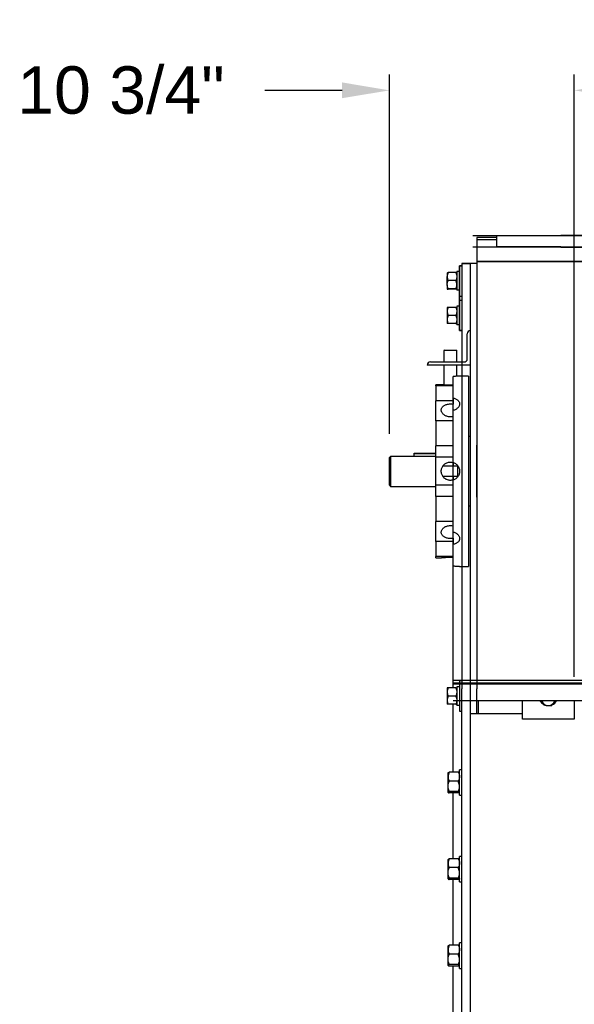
# Model space of a CAD drawing. Header units: inches. Extents: x 170 to 284, y 215 to 248.
# Tile 752 of 1056: x 226.07 to 227.16, y 223.77 to 225.72. Entities that reach past the tile are written whole.
import ezdxf

# ---------------------------------------------------------------- set-up
doc = ezdxf.new("R2010")
doc.units = ezdxf.units.IN
doc.header["$LTSCALE"] = 0.25
doc.header["$MEASUREMENT"] = 0
doc.layers.add('ANNOTATIONS', color=1, linetype='Continuous')
doc.layers.add('RH TOP OF HOOD', color=7, linetype='Continuous')
doc.styles.add('ARIAL', font='arial.ttf', dxfattribs={"height": 0.09375})
doc.dimstyles.new('STANDARD$0', dxfattribs={"dimtxt": 0.09375, "dimasz": 0.09375, "dimexe": 0.03125, "dimexo": 0.046875, "dimgap": 0.09, "dimtad": 0, "dimtih": 1, "dimtoh": 1, "dimdec": 4, "dimzin": 0, "dimdsep": 46, "dimtxsty": 'ARIAL', "dimcen": 0.09, "dimadec": 0, "dimazin": 0, "dimtfac": 1, "dimtdec": 4, "dimtofl": 0, "dimtmove": 0, "dimatfit": 1, "dimfxl": 1, "dimtolj": 1, "dimtzin": 0, "dimarcsym": 0})

# ---------------------------------------------------------------- blocks, each defined once
blk = doc.blocks.new('*D108')
at = {"layer": 'ANNOTATIONS', "color": 0, "lineweight": -2, "transparency": 16777216}
for p, q in [((226.7977, 224.8978), (226.7977, 225.6089)), ((227.1636, 224.417), (227.1636, 225.6089)), ((226.7039, 225.5776), (226.5514, 225.5776)), ((227.2574, 225.5776), (227.3511, 225.5776))]:
    blk.add_line(p, q, dxfattribs=at)
at = {"layer": 'ANNOTATIONS', "color": 0, "transparency": 16777216}
for points in [[(226.7039, 225.5933), (226.7039, 225.562), (226.7977, 225.5776)], [(227.2574, 225.5933), (227.2574, 225.562), (227.1636, 225.5776)]]:
    blk.add_solid(points, dxfattribs=at)
at = {"layer": 'defpoints', "color": 0, "transparency": 16777216}
for p in [(227.1636, 225.5776), (226.7977, 224.8509), (227.1636, 224.3702)]:
    blk.add_point(p, dxfattribs=at)
at = {"layer": 'ANNOTATIONS', "color": 0, "transparency": 16777216, "insert": (226.2663, 225.5776), "char_height": 0.09375, "attachment_point": 5, "style": 'ARIAL'}
blk.add_mtext('\\A1;10 3/4"', dxfattribs=at)

msp = doc.modelspace()

# ---------------------------------------------------------------- linework, layer by layer
at = {"layer": 'RH TOP OF HOOD'}
for p, q in [((226.96265, 225.29065), (227.13676, 225.29065)), ((226.96265, 225.2901), (227.13676, 225.2901)), ((227.00953, 225.29065), (227.00953, 225.26714)), ((229.07277, 225.29065), (227.13676, 225.29065)), ((227.13676, 225.2901), (229.07277, 225.2901)), ((227.00953, 225.28611), (226.97101, 225.28611)), ((226.97101, 225.28611), (226.97101, 224.39343)), ((227.00953, 225.28183), (226.97101, 225.28183)), ((226.96265, 225.26771), (227.00953, 225.26771)), ((227.00953, 225.26714), (226.96265, 225.26714)), ((227.13676, 225.26771), (227.00953, 225.26771)), ((227.13676, 225.26714), (227.00953, 225.26714)), ((227.13676, 225.26771), (229.07277, 225.26771)), ((227.13676, 225.26714), (229.07277, 225.26714)), ((226.94105, 225.23047), (226.93646, 225.23047)), ((226.93646, 225.23047), (226.93646, 225.17055)), ((226.94105, 225.23047), (226.93646, 225.23047)), ((226.93646, 225.23047), (226.93646, 225.10206)), ((226.93646, 225.10206), (226.93646, 225.23047)), ((226.93646, 225.23047), (226.94105, 225.23047)), ((226.94105, 225.23475), (226.95817, 225.23475)), ((226.97101, 225.23475), (226.94105, 225.23475)), ((226.94105, 225.23475), (226.94105, 225.23047)), ((226.94105, 225.23475), (226.94105, 224.40243)), ((226.94105, 225.23047), (226.94105, 225.10206)), ((226.95817, 224.39343), (226.95817, 225.23475)), ((227.13676, 225.23903), (226.97101, 225.23903)), ((227.13676, 225.23798), (226.97101, 225.23798)), ((231.22278, 225.23903), (227.13676, 225.23903)), ((231.22278, 225.23798), (227.13676, 225.23798)), ((226.91197, 225.21656), (226.91197, 225.20895)), ((226.92898, 225.21684), (226.91411, 225.21684)), ((226.93646, 225.21898), (226.93112, 225.21898)), ((226.93112, 225.21898), (226.93112, 225.18209)), ((226.91197, 225.1929), (226.91197, 225.20895)), ((226.91197, 225.1929), (226.91197, 225.18446)), ((226.92898, 225.20106), (226.91411, 225.20106)), ((226.92898, 225.18473), (226.91411, 225.18473)), ((226.92898, 225.18418), (226.91411, 225.18418)), ((226.93646, 225.18209), (226.93112, 225.18209)), ((226.93646, 225.17055), (226.94105, 225.17055)), ((226.94105, 225.16199), (226.93646, 225.16199)), ((226.93646, 225.16199), (226.93646, 225.10206)), ((226.91197, 225.14808), (226.91197, 225.14005)), ((226.91197, 225.14005), (226.91197, 225.124)), ((226.92898, 225.14808), (226.91411, 225.14808)), ((226.92898, 225.13203), (226.91411, 225.13203)), ((226.93646, 225.1505), (226.93112, 225.1505)), ((226.93112, 225.1505), (226.93112, 225.11361)), ((226.91197, 225.124), (226.91197, 225.11597)), ((226.92898, 225.11597), (226.91411, 225.11597)), ((226.93646, 225.11361), (226.93112, 225.11361)), ((226.93646, 225.10206), (226.94105, 225.10206)), ((226.93646, 225.10206), (226.94105, 225.10206)), ((226.94105, 225.10206), (226.93646, 225.10206)), ((226.94105, 225.10206), (226.94105, 225.04)), ((226.95175, 225.04642), (226.95175, 225.09564)), ((226.90668, 225.06354), (226.90561, 225.06247)), ((226.90561, 225.06247), (226.90561, 225.04)), ((226.93055, 225.06247), (226.90561, 225.06247)), ((226.90668, 225.06354), (226.92954, 225.06354)), ((226.92954, 225.06354), (226.93022, 225.06354)), ((226.93129, 225.06247), (226.93022, 225.06354)), ((226.93129, 225.06247), (226.93055, 225.06247)), ((226.93129, 225.04), (226.93129, 225.06247)), ((226.87898, 225.04), (226.94533, 225.04)), ((226.94105, 225.04), (226.94105, 224.39343)), ((226.95817, 225.03358), (226.87256, 225.03358)), ((226.90561, 225.03358), (226.90561, 224.99458)), ((226.93129, 225.01175), (226.93129, 225.03358)), ((226.90034, 224.99506), (226.88968, 224.99506)), ((226.88968, 224.99277), (226.88968, 224.99506)), ((226.92392, 224.96869), (226.92392, 225.01138)), ((226.92392, 224.39478), (226.92392, 225.01138)), ((226.95406, 225.01218), (226.93653, 225.01218)), ((226.95406, 225.01218), (226.95406, 224.63553)), ((226.92392, 224.99277), (226.88968, 224.99277)), ((226.88968, 224.99277), (226.88968, 224.96303)), ((226.92392, 224.96303), (226.88968, 224.96303)), ((226.88968, 224.92356), (226.88968, 224.96303)), ((226.92392, 224.96869), (226.92392, 224.95653)), ((226.92392, 224.84115), (226.92392, 224.94422)), ((226.92392, 224.92356), (226.88968, 224.92356)), ((226.88968, 224.92356), (226.88968, 224.87402)), ((226.95817, 224.89234), (226.95406, 224.89234)), ((226.84688, 224.85954), (226.88968, 224.85954)), ((226.84688, 224.85793), (226.84688, 224.85954)), ((226.92392, 224.87402), (226.88968, 224.87402)), ((226.88968, 224.85177), (226.88968, 224.87402)), ((226.97101, 224.77221), (226.97101, 224.87549)), ((226.79766, 224.85092), (226.7998, 224.85312)), ((226.79766, 224.79603), (226.79766, 224.85092)), ((226.7998, 224.85312), (226.7998, 224.79389)), ((226.88968, 224.85312), (226.7998, 224.85312)), ((226.88968, 224.85793), (226.84688, 224.85793)), ((226.84688, 224.85312), (226.84688, 224.85793)), ((226.92392, 224.85177), (226.88968, 224.85177)), ((226.88968, 224.79594), (226.88968, 224.85177)), ((226.92392, 224.84115), (226.92392, 224.83361)), ((226.92392, 224.83361), (226.90322, 224.83361)), ((226.93248, 224.83361), (226.92392, 224.83361)), ((226.93248, 224.83361), (226.93248, 224.8141)), ((226.90322, 224.8141), (226.92392, 224.8141)), ((226.92392, 224.8141), (226.93248, 224.8141)), ((226.92392, 224.8141), (226.92392, 224.80655)), ((226.92392, 224.70348), (226.92392, 224.80655)), ((226.79766, 224.79603), (226.7998, 224.79389)), ((226.7998, 224.79389), (226.88968, 224.79389)), ((226.92392, 224.79594), (226.88968, 224.79594)), ((226.88968, 224.77369), (226.88968, 224.79594)), ((226.92392, 224.77369), (226.88968, 224.77369)), ((226.88968, 224.77369), (226.88968, 224.72415)), ((226.95406, 224.75537), (226.95817, 224.75537)), ((226.92392, 224.72415), (226.88968, 224.72415)), ((226.88968, 224.68467), (226.88968, 224.72415)), ((226.92392, 224.68467), (226.88968, 224.68467)), ((226.88968, 224.68467), (226.88968, 224.65494)), ((226.92392, 224.69118), (226.92392, 224.67902)), ((226.92392, 224.63632), (226.92392, 224.67902)), ((226.92392, 224.65494), (226.88968, 224.65494)), ((226.88968, 224.65265), (226.88968, 224.65494)), ((226.88968, 224.65265), (226.90035, 224.65265)), ((226.93659, 224.63553), (226.95406, 224.63553)), ((226.91197, 224.39478), (226.91197, 224.38675)), ((226.92898, 224.39478), (226.91411, 224.39478)), ((226.92392, 224.39478), (226.92392, 224.40615)), ((231.43542, 224.40973), (226.92413, 224.40973)), ((231.43542, 224.40453), (226.92413, 224.40453)), ((231.43542, 224.40243), (226.92413, 224.40243)), ((226.93646, 224.39719), (226.93112, 224.39719)), ((226.93112, 224.39719), (226.93112, 224.3603)), ((226.94105, 224.40868), (226.93646, 224.40868)), ((226.93646, 224.40868), (226.93646, 224.34876)), ((226.94105, 220.1328), (226.94105, 224.39328)), ((226.95817, 224.34448), (226.95817, 224.39343)), ((226.97101, 224.34448), (226.97101, 224.39343)), ((226.91197, 224.38675), (226.91197, 224.37069)), ((226.92898, 224.37872), (226.91411, 224.37872)), ((226.91197, 224.37069), (226.91197, 224.36266)), ((226.92898, 224.36266), (226.91411, 224.36266)), ((226.92392, 224.22806), (226.92392, 224.36266)), ((226.92413, 224.37016), (231.43542, 224.37016)), ((226.93646, 224.3603), (226.93112, 224.3603)), ((226.97315, 224.37016), (226.97315, 224.34448)), ((227.06089, 224.33325), (227.06089, 224.37016)), ((227.09921, 224.37016), (227.10044, 224.36735)), ((227.16361, 224.37016), (227.16361, 224.33325)), ((226.93646, 224.34876), (226.94105, 224.34876)), ((226.95817, 224.34448), (226.97101, 224.34448)), ((226.95817, 220.1328), (226.95817, 224.34448)), ((226.97101, 224.34448), (226.97315, 224.34448)), ((226.97315, 224.34448), (227.06089, 224.34448)), ((227.16361, 224.33325), (227.06089, 224.33325)), ((226.91388, 224.22699), (226.91369, 224.22677)), ((226.91369, 224.21923), (226.91369, 224.22677)), ((226.91369, 224.20013), (226.91369, 224.21923)), ((226.93389, 224.22806), (226.91625, 224.22806)), ((226.93646, 224.22677), (226.93626, 224.22699)), ((226.94105, 224.23266), (226.93646, 224.23266)), ((226.93646, 224.18236), (226.93646, 224.23266)), ((226.91369, 224.18841), (226.91369, 224.20013)), ((226.93389, 224.21041), (226.91625, 224.21041)), ((226.91369, 224.18825), (226.91369, 224.18841)), ((226.91369, 224.18825), (226.91388, 224.18803)), ((226.93389, 224.18986), (226.91625, 224.18986)), ((226.93389, 224.18697), (226.91625, 224.18697)), ((226.92392, 224.05685), (226.92392, 224.18697)), ((226.93626, 224.18803), (226.93646, 224.18825)), ((226.93646, 224.18236), (226.94105, 224.18236)), ((226.94105, 224.06146), (226.93646, 224.06146)), ((226.93646, 224.01116), (226.93646, 224.06146)), ((226.91388, 224.05579), (226.91369, 224.05557)), ((226.91369, 224.04802), (226.91369, 224.05557)), ((226.91369, 224.02893), (226.91369, 224.04802)), ((226.93389, 224.05685), (226.91625, 224.05685)), ((226.93646, 224.05557), (226.93626, 224.05579)), ((226.91369, 224.01721), (226.91369, 224.02893)), ((226.93389, 224.0392), (226.91625, 224.0392)), ((226.91369, 224.01704), (226.91369, 224.01721)), ((226.91369, 224.01704), (226.91388, 224.01682)), ((226.93389, 224.01866), (226.91625, 224.01866)), ((226.93389, 224.01576), (226.91625, 224.01576)), ((226.92392, 223.88564), (226.92392, 224.01576)), ((226.93626, 224.01682), (226.93646, 224.01704)), ((226.93646, 224.01116), (226.94105, 224.01116)), ((226.91388, 223.88458), (226.91369, 223.88436)), ((226.91369, 223.87682), (226.91369, 223.88436)), ((226.93389, 223.88564), (226.91625, 223.88564)), ((226.93646, 223.88436), (226.93626, 223.88458)), ((226.94105, 223.89025), (226.93646, 223.89025)), ((226.93646, 223.83995), (226.93646, 223.89025)), ((226.91369, 223.85772), (226.91369, 223.87682)), ((226.93389, 223.86799), (226.91625, 223.86799)), ((226.91369, 223.846), (226.91369, 223.85772)), ((226.91369, 223.84584), (226.91369, 223.846)), ((226.91369, 223.84584), (226.91388, 223.84562)), ((226.93389, 223.84745), (226.91625, 223.84745)), ((226.93626, 223.84562), (226.93646, 223.84584)), ((226.93389, 223.84455), (226.91625, 223.84455)), ((226.92392, 223.71444), (226.92392, 223.84455)), ((226.93646, 223.83995), (226.94105, 223.83995))]:
    msp.add_line(p, q, dxfattribs=at)
at = {"layer": 'RH TOP OF HOOD', "flags": 128}
msp.add_lwpolyline([(227.10044, 224.36735), (227.09988, 224.36882), (227.09957, 224.37016)], dxfattribs=at)
at = {"layer": 'RH TOP OF HOOD'}
for centre, radius, start, end in [((226.95817, 225.09564), 0.00642, 90, 180), ((226.87898, 225.03358), 0.00642, 90, 180), ((226.94533, 225.04642), 0.00642, 270, 0), ((227.11125, 224.37746), 0.01737, 204.84695, 240.9337), ((227.11193, 224.37289), 0.01276, 205.76435, 264.47167), ((227.11225, 224.37932), 0.0195, 252.34343, 274.10523), ((227.11232, 224.37339), 0.0133, 263.01119, 320.06981), ((227.11306, 224.37761), 0.01761, 291.49998, 334.96401), ((227.11364, 224.37211), 0.01146, 320.72856, 350.18414)]:
    msp.add_arc(centre, radius, start, end, dxfattribs=at)
for points, knots in [([(226.91411, 225.21684), (226.91355, 225.21561), (226.91241, 225.21311), (226.91198, 225.21039), (226.91197, 225.20899), (226.91197, 225.20895)], [0, 0, 0, 0, 0.4845461, 0.9867483, 1, 1, 1, 1]), ([(226.91197, 225.21656), (226.91206, 225.2166), (226.91222, 225.21668), (226.91318, 225.21677), (226.91391, 225.21682), (226.91411, 225.21684)], [0, 0, 0, 0, 0.4066349, 0.8279722, 1, 1, 1, 1]), ([(226.92898, 225.21684), (226.92954, 225.21561), (226.93068, 225.21311), (226.93111, 225.21039), (226.93112, 225.20899), (226.93112, 225.20895)], [0, 0, 0, 0, 0.4845461, 0.9867483, 1, 1, 1, 1]), ([(226.93112, 225.21656), (226.93103, 225.2166), (226.93087, 225.21668), (226.92991, 225.21677), (226.92918, 225.21682), (226.92898, 225.21684)], [0, 0, 0, 0, 0.4066349, 0.8279722, 1, 1, 1, 1]), ([(226.91197, 225.20895), (226.91206, 225.20785), (226.91222, 225.2056), (226.91318, 225.20298), (226.91391, 225.2015), (226.91411, 225.20106)], [0, 0, 0, 0, 0.4066349, 0.8279722, 1, 1, 1, 1]), ([(226.91197, 225.1929), (226.91198, 225.19309), (226.91199, 225.19431), (226.91234, 225.1966), (226.9132, 225.19912), (226.91389, 225.20058), (226.91411, 225.20106)], [0, 0, 0, 0, 0.06692138, 0.43583683, 0.81526676, 1, 1, 1, 1]), ([(226.91411, 225.18473), (226.9138, 225.18543), (226.91304, 225.18706), (226.91218, 225.18979), (226.91204, 225.19185), (226.91197, 225.1929)], [0, 0, 0, 0, 0.26544469, 0.62807321, 1, 1, 1, 1]), ([(226.93112, 225.20895), (226.93103, 225.20785), (226.93087, 225.2056), (226.92991, 225.20298), (226.92918, 225.2015), (226.92898, 225.20106)], [0, 0, 0, 0, 0.4066349, 0.8279722, 1, 1, 1, 1]), ([(226.93112, 225.1929), (226.93111, 225.19309), (226.9311, 225.19431), (226.93075, 225.1966), (226.92989, 225.19912), (226.9292, 225.20058), (226.92898, 225.20106)], [0, 0, 0, 0, 0.06692138, 0.43583683, 0.81526676, 1, 1, 1, 1]), ([(226.92898, 225.18473), (226.92929, 225.18543), (226.93005, 225.18706), (226.93091, 225.18979), (226.93105, 225.19185), (226.93112, 225.1929)], [0, 0, 0, 0, 0.2654447, 0.6280732, 1, 1, 1, 1]), ([(226.91411, 225.18473), (226.91355, 225.18469), (226.91241, 225.1846), (226.91198, 225.18451), (226.91197, 225.18446), (226.91197, 225.18446)], [0, 0, 0, 0, 0.48454611, 0.98674827, 1, 1, 1, 1]), ([(226.91197, 225.18446), (226.91206, 225.18442), (226.91222, 225.18434), (226.91318, 225.18424), (226.91391, 225.18419), (226.91411, 225.18418)], [0, 0, 0, 0, 0.4066349, 0.8279722, 1, 1, 1, 1]), ([(226.92898, 225.18473), (226.92954, 225.18469), (226.93068, 225.1846), (226.93111, 225.18451), (226.93112, 225.18446), (226.93112, 225.18446)], [0, 0, 0, 0, 0.4845461, 0.9867483, 1, 1, 1, 1]), ([(226.93112, 225.18446), (226.93103, 225.18442), (226.93087, 225.18434), (226.92991, 225.18424), (226.92918, 225.18419), (226.92898, 225.18418)], [0, 0, 0, 0, 0.4066349, 0.82797221, 1, 1, 1, 1]), ([(226.91411, 225.14808), (226.91355, 225.14684), (226.91241, 225.14429), (226.91198, 225.14151), (226.91197, 225.14009), (226.91197, 225.14005)], [0, 0, 0, 0, 0.4845461, 0.9867483, 1, 1, 1, 1]), ([(226.91411, 225.14808), (226.9138, 225.14808), (226.91304, 225.14808), (226.91218, 225.14808), (226.91204, 225.14808), (226.91197, 225.14808)], [0, 0, 0, 0, 0.2654447, 0.6280732, 1, 1, 1, 1]), ([(226.91197, 225.14005), (226.91206, 225.13893), (226.91222, 225.13664), (226.91318, 225.13398), (226.91391, 225.13246), (226.91411, 225.13203)], [0, 0, 0, 0, 0.4066349, 0.8279722, 1, 1, 1, 1]), ([(226.91411, 225.13203), (226.91355, 225.13078), (226.91241, 225.12823), (226.91198, 225.12546), (226.91197, 225.12403), (226.91197, 225.124)], [0, 0, 0, 0, 0.4845461, 0.9867483, 1, 1, 1, 1]), ([(226.92898, 225.14808), (226.92954, 225.14684), (226.93068, 225.14429), (226.93111, 225.14151), (226.93112, 225.14009), (226.93112, 225.14005)], [0, 0, 0, 0, 0.48454611, 0.98674827, 1, 1, 1, 1]), ([(226.92898, 225.14808), (226.92929, 225.14808), (226.93005, 225.14808), (226.93091, 225.14808), (226.93105, 225.14808), (226.93112, 225.14808)], [0, 0, 0, 0, 0.2654447, 0.6280732, 1, 1, 1, 1]), ([(226.93112, 225.14005), (226.93103, 225.13893), (226.93087, 225.13664), (226.92991, 225.13398), (226.92918, 225.13246), (226.92898, 225.13203)], [0, 0, 0, 0, 0.4066349, 0.8279722, 1, 1, 1, 1]), ([(226.92898, 225.13203), (226.92954, 225.13078), (226.93068, 225.12823), (226.93111, 225.12546), (226.93112, 225.12403), (226.93112, 225.124)], [0, 0, 0, 0, 0.4845461, 0.9867483, 1, 1, 1, 1]), ([(226.91197, 225.124), (226.91206, 225.12287), (226.91222, 225.12058), (226.91318, 225.11792), (226.91391, 225.11641), (226.91411, 225.11597)], [0, 0, 0, 0, 0.4066349, 0.8279722, 1, 1, 1, 1]), ([(226.91411, 225.11597), (226.9138, 225.11597), (226.91304, 225.11597), (226.91218, 225.11597), (226.91204, 225.11597), (226.91197, 225.11597)], [0, 0, 0, 0, 0.2654447, 0.6280732, 1, 1, 1, 1]), ([(226.93112, 225.124), (226.93103, 225.12287), (226.93087, 225.12058), (226.92991, 225.11792), (226.92918, 225.11641), (226.92898, 225.11597)], [0, 0, 0, 0, 0.4066349, 0.8279722, 1, 1, 1, 1]), ([(226.92898, 225.11597), (226.92929, 225.11597), (226.93005, 225.11597), (226.93091, 225.11597), (226.93105, 225.11597), (226.93112, 225.11597)], [0, 0, 0, 0, 0.2654447, 0.6280732, 1, 1, 1, 1]), ([(226.92392, 224.99418), (226.92296, 224.99416), (226.92099, 224.9941), (226.91794, 224.99409), (226.91489, 224.99412), (226.91197, 224.99421), (226.9092, 224.99434), (226.90671, 224.99449), (226.90453, 224.99466), (226.90276, 224.99481), (226.90141, 224.99494), (226.9006, 224.99503), (226.90024, 224.99507), (226.90032, 224.99506), (226.90034, 224.99506)], [0, 0, 0, 0, 0.0880761, 0.1787049, 0.266782, 0.3574119, 0.4455445, 0.5362084, 0.6247752, 0.7159002, 0.804616, 0.8959248, 0.9842732, 1, 1, 1, 1]), ([(226.93653, 225.01217), (226.93654, 225.01218), (226.93658, 225.01218), (226.93608, 225.01213), (226.9351, 225.01204), (226.93361, 225.01191), (226.93171, 225.01177), (226.92941, 225.01162), (226.92682, 225.01148), (226.92489, 225.01142), (226.92392, 225.01138)], [0, 0, 0, 0, 0.0676192, 0.1985122, 0.3331933, 0.4642568, 0.5990907, 0.7306842, 0.8660879, 1, 1, 1, 1]), ([(226.92392, 224.93206), (226.92277, 224.93183), (226.92065, 224.93141), (226.91741, 224.93136), (226.9144, 224.93169), (226.91147, 224.93242), (226.90877, 224.9335), (226.90631, 224.93491), (226.90421, 224.9366), (226.90249, 224.93852), (226.90124, 224.94058), (226.90047, 224.94275), (226.90021, 224.94492), (226.90047, 224.94707), (226.90123, 224.9491), (226.90249, 224.95099), (226.90418, 224.95268), (226.90629, 224.95414), (226.90873, 224.95533), (226.91147, 224.95624), (226.91471, 224.95689), (226.91897, 224.95723), (226.92211, 224.95679), (226.92392, 224.95653)], [0, 0, 0, 0, 0.05215525, 0.0962877, 0.14170637, 0.18574187, 0.23104519, 0.27525069, 0.32072774, 0.36510554, 0.4107749, 0.45505917, 0.50064017, 0.5447124, 0.59006365, 0.6341344, 0.67947137, 0.7237524, 0.76931119, 0.81368989, 0.85936485, 0.91856701, 1, 1, 1, 1]), ([(226.92392, 224.96869), (226.9241, 224.96866), (226.92523, 224.96842), (226.92726, 224.96783), (226.92981, 224.96673), (226.93203, 224.96534), (226.93389, 224.96371), (226.93529, 224.96186), (226.93623, 224.95985), (226.93665, 224.95773), (226.93656, 224.95556), (226.93596, 224.95339), (226.93487, 224.9513), (226.93331, 224.94935), (226.93133, 224.94759), (226.92898, 224.94609), (226.92649, 224.94494), (226.92473, 224.94445), (226.92392, 224.94422)], [0, 0, 0, 0, 0.0117872, 0.0782763, 0.1447668, 0.2114516, 0.2781362, 0.3449519, 0.4117662, 0.4783709, 0.5449752, 0.6113578, 0.6777416, 0.7442343, 0.8107279, 0.8774926, 0.9442564, 1, 1, 1, 1]), ([(226.92392, 224.80655), (226.92277, 224.80626), (226.92064, 224.80571), (226.9174, 224.80566), (226.91437, 224.80608), (226.91146, 224.80702), (226.90874, 224.80842), (226.9063, 224.81026), (226.90419, 224.81248), (226.90249, 224.81504), (226.90123, 224.81785), (226.90047, 224.82083), (226.90021, 224.82388), (226.90048, 224.82694), (226.90124, 224.8299), (226.9025, 224.83268), (226.90419, 224.83523), (226.9063, 224.83745), (226.90875, 224.8393), (226.91149, 224.84071), (226.91473, 224.84173), (226.91897, 224.84226), (226.92211, 224.84156), (226.92392, 224.84115)], [0, 0, 0, 0, 0.05215734, 0.09693228, 0.14170748, 0.18637592, 0.2310455, 0.27588629, 0.32072733, 0.365751, 0.41077362, 0.45570611, 0.50063788, 0.54534881, 0.59006044, 0.63476342, 0.67946741, 0.72438707, 0.76930649, 0.81433344, 0.85935922, 0.91856375, 1, 1, 1, 1]), ([(226.92392, 224.84115), (226.9241, 224.8411), (226.92523, 224.84073), (226.92726, 224.83981), (226.92981, 224.83812), (226.93203, 224.83601), (226.93389, 224.83356), (226.93529, 224.83082), (226.93623, 224.82789), (226.93665, 224.82485), (226.93656, 224.82179), (226.93596, 224.81879), (226.93487, 224.81593), (226.93331, 224.8133), (226.93133, 224.81095), (226.92898, 224.80898), (226.92649, 224.80748), (226.92473, 224.80684), (226.92392, 224.80655)], [0, 0, 0, 0, 0.0117872, 0.0782763, 0.1447668, 0.2114516, 0.2781362, 0.3449519, 0.4117662, 0.4783709, 0.5449752, 0.6113578, 0.6777416, 0.7442343, 0.8107279, 0.8774926, 0.9442564, 1, 1, 1, 1]), ([(226.92392, 224.69118), (226.92277, 224.69099), (226.92065, 224.69065), (226.91741, 224.69061), (226.9144, 224.69087), (226.91147, 224.69147), (226.90877, 224.69236), (226.90631, 224.69355), (226.90421, 224.695), (226.90249, 224.69671), (226.90124, 224.6986), (226.90047, 224.70065), (226.90021, 224.70279), (226.90047, 224.70498), (226.90123, 224.70711), (226.90249, 224.70918), (226.90418, 224.71108), (226.90629, 224.71278), (226.90873, 224.71419), (226.91147, 224.71529), (226.91471, 224.71609), (226.91897, 224.71651), (226.92211, 224.71596), (226.92392, 224.71565)], [0, 0, 0, 0, 0.0521552, 0.0962877, 0.1417064, 0.1857419, 0.2310452, 0.2752507, 0.3207277, 0.3651055, 0.4107749, 0.4550592, 0.5006402, 0.5447124, 0.5900637, 0.6341344, 0.6794714, 0.7237524, 0.7693112, 0.8136899, 0.8593649, 0.918567, 1, 1, 1, 1]), ([(226.92392, 224.70348), (226.9241, 224.70344), (226.92523, 224.70315), (226.92726, 224.70245), (226.92981, 224.70115), (226.93203, 224.69955), (226.93389, 224.69772), (226.93529, 224.6957), (226.93623, 224.69357), (226.93665, 224.69139), (226.93656, 224.68923), (226.93596, 224.68715), (226.93487, 224.68519), (226.93331, 224.68343), (226.93133, 224.68187), (226.92898, 224.68059), (226.92649, 224.67961), (226.92473, 224.6792), (226.92392, 224.67902)], [0, 0, 0, 0, 0.0117872, 0.0782763, 0.1447668, 0.2114516, 0.2781362, 0.3449519, 0.4117662, 0.4783709, 0.5449752, 0.6113578, 0.6777416, 0.7442343, 0.8107279, 0.8774926, 0.9442564, 1, 1, 1, 1]), ([(226.90035, 224.65265), (226.90034, 224.65265), (226.90028, 224.65265), (226.90069, 224.65269), (226.90159, 224.65278), (226.903, 224.65292), (226.90484, 224.65307), (226.90705, 224.65324), (226.90962, 224.65339), (226.91241, 224.65351), (226.9154, 224.65359), (226.91929, 224.65363), (226.92212, 224.65357), (226.92392, 224.65352)], [0, 0, 0, 0, 0.0293279, 0.1201766, 0.2082622, 0.2988843, 0.3873045, 0.4782681, 0.5670329, 0.6583808, 0.7469613, 0.8381359, 1, 1, 1, 1]), ([(226.92392, 224.63632), (226.92411, 224.63632), (226.92525, 224.63628), (226.92729, 224.6362), (226.92983, 224.63606), (226.93206, 224.63591), (226.9339, 224.63577), (226.9353, 224.63565), (226.93636, 224.63555), (226.93651, 224.63554), (226.93659, 224.63553)], [0, 0, 0, 0, 0.0260252, 0.1569976, 0.2917387, 0.4232345, 0.5585285, 0.690257, 0.8258286, 1, 1, 1, 1]), ([(226.91411, 224.39478), (226.91355, 224.39353), (226.91241, 224.39098), (226.91198, 224.38821), (226.91197, 224.38678), (226.91197, 224.38675)], [0, 0, 0, 0, 0.4845461, 0.9867483, 1, 1, 1, 1]), ([(226.91411, 224.39478), (226.9138, 224.39478), (226.91304, 224.39478), (226.91218, 224.39478), (226.91204, 224.39478), (226.91197, 224.39478)], [0, 0, 0, 0, 0.2654447, 0.6280732, 1, 1, 1, 1]), ([(226.92898, 224.39478), (226.92954, 224.39353), (226.93068, 224.39098), (226.93111, 224.38821), (226.93112, 224.38678), (226.93112, 224.38675)], [0, 0, 0, 0, 0.48454611, 0.98674827, 1, 1, 1, 1]), ([(226.92898, 224.39478), (226.92929, 224.39478), (226.93005, 224.39478), (226.93091, 224.39478), (226.93105, 224.39478), (226.93112, 224.39478)], [0, 0, 0, 0, 0.2654447, 0.6280732, 1, 1, 1, 1]), ([(226.91197, 224.38675), (226.91206, 224.38562), (226.91222, 224.38333), (226.91318, 224.38067), (226.91391, 224.37916), (226.91411, 224.37872)], [0, 0, 0, 0, 0.4066349, 0.8279722, 1, 1, 1, 1]), ([(226.91411, 224.37872), (226.91355, 224.37747), (226.91241, 224.37492), (226.91198, 224.37215), (226.91197, 224.37072), (226.91197, 224.37069)], [0, 0, 0, 0, 0.4845461, 0.9867483, 1, 1, 1, 1]), ([(226.93112, 224.38675), (226.93103, 224.38562), (226.93087, 224.38333), (226.92991, 224.38067), (226.92918, 224.37916), (226.92898, 224.37872)], [0, 0, 0, 0, 0.4066349, 0.8279722, 1, 1, 1, 1]), ([(226.92898, 224.37872), (226.92954, 224.37747), (226.93068, 224.37492), (226.93111, 224.37215), (226.93112, 224.37072), (226.93112, 224.37069)], [0, 0, 0, 0, 0.4845461, 0.9867483, 1, 1, 1, 1]), ([(226.91197, 224.37069), (226.91206, 224.36956), (226.91222, 224.36727), (226.91318, 224.36461), (226.91391, 224.3631), (226.91411, 224.36266)], [0, 0, 0, 0, 0.4066349, 0.8279722, 1, 1, 1, 1]), ([(226.91411, 224.36266), (226.9138, 224.36266), (226.91304, 224.36266), (226.91218, 224.36266), (226.91204, 224.36266), (226.91197, 224.36266)], [0, 0, 0, 0, 0.2654447, 0.6280732, 1, 1, 1, 1]), ([(226.93112, 224.37069), (226.93103, 224.36956), (226.93087, 224.36727), (226.92991, 224.36461), (226.92918, 224.3631), (226.92898, 224.36266)], [0, 0, 0, 0, 0.4066349, 0.8279722, 1, 1, 1, 1]), ([(226.92898, 224.36266), (226.92929, 224.36266), (226.93005, 224.36266), (226.93091, 224.36266), (226.93105, 224.36266), (226.93112, 224.36266)], [0, 0, 0, 0, 0.2654447, 0.6280732, 1, 1, 1, 1]), ([(227.10044, 224.36735), (227.10068, 224.36683), (227.10166, 224.36471), (227.10262, 224.36285), (227.10334, 224.36145)], [0, 0, 0, 0, 0.2463063, 1, 1, 1, 1]), ([(227.10334, 224.36145), (227.10454, 224.3612), (227.10695, 224.36068), (227.10944, 224.36036), (227.1107, 224.36019)], [0, 0, 0, 0, 0.495458, 1, 1, 1, 1]), ([(227.1107, 224.36019), (227.11087, 224.36017), (227.1122, 224.36003), (227.11469, 224.35984), (227.11693, 224.35981), (227.11806, 224.35979)], [0, 0, 0, 0, 0.0700919, 0.5307854, 1, 1, 1, 1]), ([(227.11806, 224.35979), (227.11878, 224.36056), (227.12024, 224.36212), (227.12175, 224.36394), (227.12251, 224.36486)], [0, 0, 0, 0, 0.495458, 1, 1, 1, 1]), ([(227.12251, 224.36486), (227.12262, 224.36499), (227.12342, 224.36598), (227.12477, 224.36773), (227.12598, 224.36941), (227.12652, 224.37016)], [0, 0, 0, 0, 0.078099, 0.5914206, 1, 1, 1, 1]), ([(226.91625, 224.22806), (226.91558, 224.22668), (226.91421, 224.22389), (226.91369, 224.22084), (226.91369, 224.21927), (226.91369, 224.21923)], [0, 0, 0, 0, 0.4843414, 0.9863277, 1, 1, 1, 1]), ([(226.91369, 224.21923), (226.91378, 224.218), (226.91398, 224.21548), (226.91513, 224.21256), (226.916, 224.21089), (226.91625, 224.21041)], [0, 0, 0, 0, 0.4062906, 0.8272664, 1, 1, 1, 1]), ([(226.91395, 224.22694), (226.914, 224.22703), (226.91418, 224.22733), (226.91514, 224.2277), (226.916, 224.22798), (226.91625, 224.22806)], [0, 0, 0, 0, 0.2374712, 0.7781502, 1, 1, 1, 1]), ([(226.93389, 224.22806), (226.93456, 224.22668), (226.93594, 224.22389), (226.93645, 224.22084), (226.93646, 224.21927), (226.93646, 224.21923)], [0, 0, 0, 0, 0.4843414, 0.9863277, 1, 1, 1, 1]), ([(226.9362, 224.22694), (226.93614, 224.22703), (226.93597, 224.22733), (226.935, 224.2277), (226.93414, 224.22798), (226.93389, 224.22806)], [0, 0, 0, 0, 0.2374712, 0.7781502, 1, 1, 1, 1]), ([(226.93646, 224.21923), (226.93636, 224.218), (226.93616, 224.21548), (226.93501, 224.21256), (226.93414, 224.21089), (226.93389, 224.21041)], [0, 0, 0, 0, 0.40629057, 0.82726642, 1, 1, 1, 1]), ([(226.91369, 224.20013), (226.91369, 224.20037), (226.91371, 224.20191), (226.91413, 224.20478), (226.91516, 224.20795), (226.91598, 224.2098), (226.91625, 224.21041)], [0, 0, 0, 0, 0.0665323, 0.4352826, 0.8145508, 1, 1, 1, 1]), ([(226.91625, 224.18986), (226.91587, 224.19073), (226.91497, 224.19279), (226.91393, 224.19622), (226.91377, 224.19882), (226.91369, 224.20013)], [0, 0, 0, 0, 0.2654599, 0.6280765, 1, 1, 1, 1]), ([(226.93646, 224.20013), (226.93645, 224.20037), (226.93644, 224.20191), (226.93601, 224.20478), (226.93499, 224.20795), (226.93416, 224.2098), (226.93389, 224.21041)], [0, 0, 0, 0, 0.0665323, 0.4352826, 0.8145508, 1, 1, 1, 1]), ([(226.93389, 224.18986), (226.93427, 224.19073), (226.93517, 224.19279), (226.93621, 224.19622), (226.93638, 224.19882), (226.93646, 224.20013)], [0, 0, 0, 0, 0.2654599, 0.6280765, 1, 1, 1, 1]), ([(226.91625, 224.18986), (226.91558, 224.18964), (226.91421, 224.18918), (226.91369, 224.18868), (226.91369, 224.18842), (226.91369, 224.18841)], [0, 0, 0, 0, 0.4843414, 0.9863277, 1, 1, 1, 1]), ([(226.91369, 224.18841), (226.91378, 224.18821), (226.91398, 224.1878), (226.91513, 224.18732), (226.916, 224.18705), (226.91625, 224.18697)], [0, 0, 0, 0, 0.4062906, 0.8272664, 1, 1, 1, 1]), ([(226.93389, 224.18986), (226.93456, 224.18964), (226.93594, 224.18918), (226.93645, 224.18868), (226.93646, 224.18842), (226.93646, 224.18841)], [0, 0, 0, 0, 0.4843414, 0.9863277, 1, 1, 1, 1]), ([(226.9362, 224.18809), (226.93614, 224.18799), (226.93597, 224.18769), (226.935, 224.18732), (226.93414, 224.18705), (226.93389, 224.18697)], [0, 0, 0, 0, 0.2374712, 0.7781502, 1, 1, 1, 1]), ([(226.91625, 224.05685), (226.91558, 224.05548), (226.91421, 224.05268), (226.91369, 224.04963), (226.91369, 224.04807), (226.91369, 224.04802)], [0, 0, 0, 0, 0.4843414, 0.9863277, 1, 1, 1, 1]), ([(226.91369, 224.04802), (226.91378, 224.04679), (226.91398, 224.04427), (226.91513, 224.04135), (226.916, 224.03968), (226.91625, 224.0392)], [0, 0, 0, 0, 0.4062906, 0.8272664, 1, 1, 1, 1]), ([(226.91395, 224.05573), (226.914, 224.05582), (226.91418, 224.05612), (226.91514, 224.0565), (226.916, 224.05677), (226.91625, 224.05685)], [0, 0, 0, 0, 0.2374712, 0.7781502, 1, 1, 1, 1]), ([(226.93389, 224.05685), (226.93456, 224.05548), (226.93594, 224.05268), (226.93645, 224.04963), (226.93646, 224.04807), (226.93646, 224.04802)], [0, 0, 0, 0, 0.4843414, 0.9863277, 1, 1, 1, 1]), ([(226.9362, 224.05573), (226.93614, 224.05582), (226.93597, 224.05612), (226.935, 224.0565), (226.93414, 224.05677), (226.93389, 224.05685)], [0, 0, 0, 0, 0.2374712, 0.7781502, 1, 1, 1, 1]), ([(226.93646, 224.04802), (226.93636, 224.04679), (226.93616, 224.04427), (226.93501, 224.04135), (226.93414, 224.03968), (226.93389, 224.0392)], [0, 0, 0, 0, 0.40629057, 0.82726642, 1, 1, 1, 1]), ([(226.91369, 224.02893), (226.91369, 224.02916), (226.91371, 224.0307), (226.91413, 224.03357), (226.91516, 224.03675), (226.91598, 224.03859), (226.91625, 224.0392)], [0, 0, 0, 0, 0.0665323, 0.4352826, 0.8145508, 1, 1, 1, 1]), ([(226.91625, 224.01866), (226.91587, 224.01953), (226.91497, 224.02158), (226.91393, 224.02501), (226.91377, 224.02761), (226.91369, 224.02893)], [0, 0, 0, 0, 0.2654599, 0.6280765, 1, 1, 1, 1]), ([(226.93646, 224.02893), (226.93645, 224.02916), (226.93644, 224.0307), (226.93601, 224.03357), (226.93499, 224.03675), (226.93416, 224.03859), (226.93389, 224.0392)], [0, 0, 0, 0, 0.0665323, 0.4352826, 0.8145508, 1, 1, 1, 1]), ([(226.93389, 224.01866), (226.93427, 224.01953), (226.93517, 224.02158), (226.93621, 224.02501), (226.93638, 224.02761), (226.93646, 224.02893)], [0, 0, 0, 0, 0.2654599, 0.6280765, 1, 1, 1, 1]), ([(226.91625, 224.01866), (226.91558, 224.01843), (226.91421, 224.01797), (226.91369, 224.01747), (226.91369, 224.01722), (226.91369, 224.01721)], [0, 0, 0, 0, 0.4843414, 0.9863277, 1, 1, 1, 1]), ([(226.91369, 224.01721), (226.91378, 224.01701), (226.91398, 224.01659), (226.91513, 224.01611), (226.916, 224.01584), (226.91625, 224.01576)], [0, 0, 0, 0, 0.4062906, 0.8272664, 1, 1, 1, 1]), ([(226.93389, 224.01866), (226.93456, 224.01843), (226.93594, 224.01797), (226.93645, 224.01747), (226.93646, 224.01722), (226.93646, 224.01721)], [0, 0, 0, 0, 0.4843414, 0.9863277, 1, 1, 1, 1]), ([(226.9362, 224.01688), (226.93614, 224.01679), (226.93597, 224.01649), (226.935, 224.01611), (226.93414, 224.01584), (226.93389, 224.01576)], [0, 0, 0, 0, 0.2374712, 0.7781502, 1, 1, 1, 1]), ([(226.91625, 223.88564), (226.91558, 223.88427), (226.91421, 223.88148), (226.91369, 223.87842), (226.91369, 223.87686), (226.91369, 223.87682)], [0, 0, 0, 0, 0.4843414, 0.9863277, 1, 1, 1, 1]), ([(226.91395, 223.88452), (226.914, 223.88462), (226.91418, 223.88492), (226.91514, 223.88529), (226.916, 223.88556), (226.91625, 223.88564)], [0, 0, 0, 0, 0.2374712, 0.7781502, 1, 1, 1, 1]), ([(226.93389, 223.88564), (226.93456, 223.88427), (226.93594, 223.88148), (226.93645, 223.87842), (226.93646, 223.87686), (226.93646, 223.87682)], [0, 0, 0, 0, 0.4843414, 0.9863277, 1, 1, 1, 1]), ([(226.9362, 223.88452), (226.93614, 223.88462), (226.93597, 223.88492), (226.935, 223.88529), (226.93414, 223.88556), (226.93389, 223.88564)], [0, 0, 0, 0, 0.2374712, 0.7781502, 1, 1, 1, 1]), ([(226.91369, 223.87682), (226.91378, 223.87558), (226.91398, 223.87307), (226.91513, 223.87014), (226.916, 223.86848), (226.91625, 223.86799)], [0, 0, 0, 0, 0.4062906, 0.8272664, 1, 1, 1, 1]), ([(226.91369, 223.85772), (226.91369, 223.85796), (226.91371, 223.8595), (226.91413, 223.86237), (226.91516, 223.86554), (226.91598, 223.86739), (226.91625, 223.86799)], [0, 0, 0, 0, 0.0665323, 0.4352826, 0.8145508, 1, 1, 1, 1]), ([(226.93646, 223.87682), (226.93636, 223.87558), (226.93616, 223.87307), (226.93501, 223.87014), (226.93414, 223.86848), (226.93389, 223.86799)], [0, 0, 0, 0, 0.4062906, 0.8272664, 1, 1, 1, 1]), ([(226.93646, 223.85772), (226.93645, 223.85796), (226.93644, 223.8595), (226.93601, 223.86237), (226.93499, 223.86554), (226.93416, 223.86739), (226.93389, 223.86799)], [0, 0, 0, 0, 0.0665323, 0.4352826, 0.8145508, 1, 1, 1, 1]), ([(226.91625, 223.84745), (226.91587, 223.84832), (226.91497, 223.85038), (226.91393, 223.85381), (226.91377, 223.8564), (226.91369, 223.85772)], [0, 0, 0, 0, 0.2654599, 0.6280765, 1, 1, 1, 1]), ([(226.91625, 223.84745), (226.91558, 223.84722), (226.91421, 223.84677), (226.91369, 223.84627), (226.91369, 223.84601), (226.91369, 223.846)], [0, 0, 0, 0, 0.4843414, 0.9863277, 1, 1, 1, 1]), ([(226.91369, 223.846), (226.91378, 223.8458), (226.91398, 223.84539), (226.91513, 223.84491), (226.916, 223.84463), (226.91625, 223.84455)], [0, 0, 0, 0, 0.4062906, 0.8272664, 1, 1, 1, 1]), ([(226.93389, 223.84745), (226.93427, 223.84832), (226.93517, 223.85038), (226.93621, 223.85381), (226.93638, 223.8564), (226.93646, 223.85772)], [0, 0, 0, 0, 0.2654599, 0.6280765, 1, 1, 1, 1]), ([(226.93389, 223.84745), (226.93456, 223.84722), (226.93594, 223.84677), (226.93645, 223.84627), (226.93646, 223.84601), (226.93646, 223.846)], [0, 0, 0, 0, 0.4843414, 0.9863277, 1, 1, 1, 1]), ([(226.9362, 223.84567), (226.93614, 223.84558), (226.93597, 223.84528), (226.935, 223.84491), (226.93414, 223.84463), (226.93389, 223.84455)], [0, 0, 0, 0, 0.2374712, 0.7781502, 1, 1, 1, 1])]:
    msp.add_open_spline(points, degree=3, knots=knots, dxfattribs=at)

# ---------------------------------------------------------------- dimensions: what is measured, and where the dimension line sits
at = {"layer": 'ANNOTATIONS'}
dim = msp.add_linear_dim(base=(227.16361, 225.57764), p1=(226.79766, 224.85093), p2=(227.16361, 224.37016), text='10 3/4"', dimstyle='STANDARD$0', override={"dimarcsym": 1}, dxfattribs=at)
dim.commit()
dim.dimension.update_dxf_attribs({"geometry": '*D108', "text_midpoint": (226.26629, 225.57764), "dimtype": 160})

doc.saveas('drawing.dxf')
